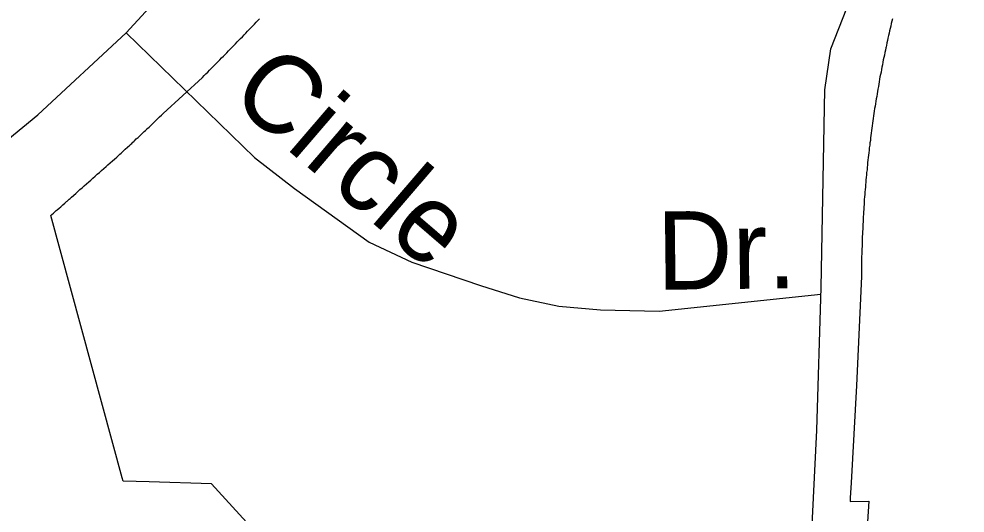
# Model space of a CAD drawing. Extents: x 2220236 to 2384410, y 720751 to 894131.
# Drawn here: x 2260204 to 2261352, y 796457 to 797056 of the extents above; entities that cross this region are included whole.
import ezdxf

# ---------------------------------------------------------------- set-up
doc = ezdxf.new("R2010")
doc.units = 0
doc.layers.add('Default', color=7, linetype='Continuous')

msp = doc.modelspace()

# ---------------------------------------------------------------- linework, layer by layer
at = {"layer": 'Default'}
for points in [[(2261043.7, 795303.1), (2261082.5, 795400.1), (2261117.7, 795544.7), (2261123.2, 795686), (2261141.5, 795942), (2261171.7, 796557.5), (2261177.1, 796730.3), (2261181.4, 796970), (2261189, 797019.7), (2261217.8, 797094.2), (2261264.1, 797211.4), (2261322.7, 797372.6), (2261433.7, 797580.1), (2261494.8, 797682.7), (2261593.6, 797803.5), (2261710.7, 797935.4), (2262807.9, 798986.4), (2263047.3, 799222.8), (2263332, 799502.2)], [(2259868.1, 796674.9), (2259963.3, 796734.4), (2260067.3, 796808.8), (2260227.1, 796939.7), (2260334.2, 797039.3), (2260423.3, 797136), (2260542.3, 797265.4), (2260625.5, 797372.5), (2260767.6, 797606.1), (2260863.2, 797768.6), (2260914.2, 797861.1), (2260950.9, 797954.3), (2261196.1, 798395.1), (2261231.2, 798441.3), (2261282.2, 798505)], [(2260286.2, 796855.9), (2260288.8, 796858.4), (2260291.5, 796860.6), (2260294, 796863), (2260296.8, 796865.2), (2260299.2, 796867.6), (2260302, 796869.9), (2260304.5, 796872.2), (2260307.2, 796874.6), (2260309.8, 796876.9), (2260312.2, 796879.2), (2260315, 796881.6), (2260317.5, 796883.8), (2260320.2, 796886.1), (2260323, 796888.5), (2260324.5, 796890), (2260325.5, 796890.9), (2260326.5, 796892), (2260328, 796893.2), (2260329, 796894.1), (2260331.2, 796896.2), (2260333.2, 796898), (2260335.8, 796900.4), (2260338.5, 796902.8), (2260340, 796904.3), (2260341, 796905.1), (2260342.2, 796906.4), (2260343.5, 796907.5), (2260344.2, 796908.3), (2260346.5, 796910.5), (2260348.8, 796912.3), (2260351.2, 796914.7), (2260353.8, 796917.1), (2260355.2, 796918.7), (2260356.2, 796919.5), (2260357.5, 796920.8), (2260358.8, 796921.9), (2260359.5, 796922.8), (2260362, 796924.8), (2260364, 796926.7), (2260366.5, 796929.1), (2260369, 796931.5), (2260370.5, 796933.2), (2260371.5, 796933.9), (2260372.8, 796935.2), (2260374, 796936.4), (2260374.8, 796937.3), (2260377, 796939.3), (2260379, 796941.2), (2260426.8, 796985.1), (2260429, 796987.4), (2260431, 796989.5), (2260433.2, 796991.6), (2260435.2, 796993.8), (2260437.5, 796995.9), (2260439.5, 796998.1), (2260441.8, 797000.2), (2260443.8, 797002.3), (2260446, 797004.4), (2260448, 797006.6), (2260450, 797008.7), (2260452.2, 797010.9), (2260454.2, 797013), (2260456.5, 797015.1), (2260458.5, 797017.3), (2260460.5, 797019.4), (2260462.8, 797021.6), (2260464.8, 797023.8), (2260466.8, 797025.9), (2260469, 797028.1), (2260471, 797030.2), (2260473, 797032.4), (2260475.2, 797034.5), (2260477.2, 797036.7), (2260479.2, 797038.8), (2260481.5, 797041), (2260483.5, 797043.2), (2260485.5, 797045.3), (2260487.8, 797047.5), (2260489.8, 797049.7), (2260491.8, 797051.9), (2260493.8, 797054.1), (2260496, 797056.2)], [(2260286.2, 796855.9), (2260288.8, 796858.4), (2260291.5, 796860.6), (2260294, 796863), (2260296.8, 796865.2), (2260299.2, 796867.6), (2260302, 796869.9), (2260304.5, 796872.2), (2260307.2, 796874.6), (2260309.8, 796876.9), (2260312.2, 796879.2), (2260315, 796881.6), (2260317.5, 796883.8), (2260320.2, 796886.1), (2260323, 796888.5), (2260324.5, 796890), (2260325.5, 796890.9), (2260326.5, 796892), (2260328, 796893.2), (2260329, 796894.1), (2260331.2, 796896.2), (2260333.2, 796898), (2260335.8, 796900.4), (2260338.5, 796902.8), (2260340, 796904.3), (2260341, 796905.1), (2260342.2, 796906.4), (2260343.5, 796907.5), (2260344.2, 796908.3), (2260346.5, 796910.5), (2260348.8, 796912.3), (2260351.2, 796914.7), (2260353.8, 796917.1), (2260355.2, 796918.7), (2260356.2, 796919.5), (2260357.5, 796920.8), (2260358.8, 796921.9), (2260359.5, 796922.8), (2260362, 796924.8), (2260364, 796926.7), (2260366.5, 796929.1), (2260369, 796931.5), (2260370.5, 796933.2), (2260371.5, 796933.9), (2260372.8, 796935.2), (2260374, 796936.4), (2260374.8, 796937.3), (2260377, 796939.3), (2260379, 796941.2), (2260426.8, 796985.1), (2260429, 796987.4), (2260431, 796989.5), (2260433.2, 796991.6), (2260435.2, 796993.8), (2260437.5, 796995.9), (2260439.5, 796998.1), (2260441.8, 797000.2), (2260443.8, 797002.3), (2260446, 797004.4), (2260448, 797006.6), (2260450, 797008.7), (2260452.2, 797010.9), (2260454.2, 797013), (2260456.5, 797015.1), (2260458.5, 797017.3), (2260460.5, 797019.4), (2260462.8, 797021.6), (2260464.8, 797023.8), (2260466.8, 797025.9), (2260469, 797028.1), (2260471, 797030.2), (2260473, 797032.4), (2260475.2, 797034.5), (2260477.2, 797036.7), (2260479.2, 797038.8), (2260481.5, 797041), (2260483.5, 797043.2), (2260485.5, 797045.3), (2260487.8, 797047.5), (2260489.8, 797049.7), (2260491.8, 797051.9), (2260493.8, 797054.1), (2260496, 797056.2)], [(2261263.5, 797056.2), (2261262.8, 797053.2), (2261262, 797050.3), (2261261.5, 797047.4), (2261260.8, 797044.5), (2261260, 797041.6), (2261259.5, 797038.6), (2261258.8, 797035.8), (2261258, 797032.8), (2261257.5, 797029.9), (2261256.8, 797026.9), (2261256.2, 797024), (2261255.8, 797022.3), (2261255.5, 797021.1), (2261255, 797018.1), (2261254.2, 797015.2), (2261253.8, 797012.2), (2261253.2, 797009.3), (2261252.5, 797006.4), (2261252, 797003.4), (2261251.5, 797000.5), (2261250.8, 796997.6), (2261250.2, 796994.6), (2261249.8, 796991.6), (2261249.2, 796988.7), (2261248.5, 796985.8), (2261248, 796982.8), (2261247.5, 796979.9), (2261247, 796976.9), (2261246.5, 796973.9), (2261246, 796971), (2261245.5, 796968), (2261245, 796965.1), (2261244.5, 796962.1), (2261244, 796959.1), (2261243.5, 796956.2), (2261243, 796953.2), (2261242.5, 796950.2), (2261242, 796947.3), (2261241.5, 796944.3), (2261241.2, 796941.4), (2261240.8, 796938.4), (2261240.2, 796935.4), (2261239.8, 796932.4), (2261239.5, 796929.5), (2261239, 796926.5), (2261238.5, 796923.6), (2261238.2, 796920.6), (2261237.8, 796917.6), (2261237.5, 796914.6), (2261237, 796911.7), (2261236.8, 796908.7), (2261236.2, 796905.7), (2261236, 796902.8), (2261235.5, 796899.8), (2261235.2, 796896.8), (2261234.8, 796893.8), (2261234.5, 796890.8), (2261234.2, 796887.8), (2261233.8, 796884.9), (2261233.5, 796881.9), (2261233.2, 796878.9), (2261233, 796875.9), (2261232.8, 796872.9), (2261232.2, 796869.9), (2261232, 796866.9), (2261231.8, 796863.9), (2261231.5, 796860.9), (2261231.2, 796858), (2261231, 796855), (2261230.8, 796852), (2261230.5, 796849), (2261230.2, 796846), (2261230, 796843), (2261229.8, 796840.1), (2261229.5, 796837.1), (2261229.2, 796834.1), (2261229.2, 796831.1), (2261229, 796828.1), (2261228.8, 796825.1), (2261228.5, 796822.1), (2261228.5, 796819.1), (2261228.2, 796816.1), (2261228, 796813.1), (2261228, 796810.1), (2261227.8, 796807.1), (2261227.5, 796804.1)], [(2261263.5, 797056.2), (2261262.8, 797053.2), (2261262, 797050.3), (2261261.5, 797047.4), (2261260.8, 797044.5), (2261260, 797041.6), (2261259.5, 797038.6), (2261258.8, 797035.8), (2261258, 797032.8), (2261257.5, 797029.9), (2261256.8, 797026.9), (2261256.2, 797024), (2261255.8, 797022.3), (2261255.5, 797021.1), (2261255, 797018.1), (2261254.2, 797015.2), (2261253.8, 797012.2), (2261253.2, 797009.3), (2261252.5, 797006.4), (2261252, 797003.4), (2261251.5, 797000.5), (2261250.8, 796997.6), (2261250.2, 796994.6), (2261249.8, 796991.6), (2261249.2, 796988.7), (2261248.5, 796985.8), (2261248, 796982.8), (2261247.5, 796979.9), (2261247, 796976.9), (2261246.5, 796973.9), (2261246, 796971), (2261245.5, 796968), (2261245, 796965.1), (2261244.5, 796962.1), (2261244, 796959.1), (2261243.5, 796956.2), (2261243, 796953.2), (2261242.5, 796950.2), (2261242, 796947.3), (2261241.5, 796944.3), (2261241.2, 796941.4), (2261240.8, 796938.4), (2261240.2, 796935.4), (2261239.8, 796932.4), (2261239.5, 796929.5), (2261239, 796926.5), (2261238.5, 796923.6), (2261238.2, 796920.6), (2261237.8, 796917.6), (2261237.5, 796914.6), (2261237, 796911.7), (2261236.8, 796908.7), (2261236.2, 796905.7), (2261236, 796902.8), (2261235.5, 796899.8), (2261235.2, 796896.8), (2261234.8, 796893.8), (2261234.5, 796890.8), (2261234.2, 796887.8), (2261233.8, 796884.9), (2261233.5, 796881.9), (2261233.2, 796878.9), (2261233, 796875.9), (2261232.8, 796872.9), (2261232.2, 796869.9), (2261232, 796866.9), (2261231.8, 796863.9), (2261231.5, 796860.9), (2261231.2, 796858), (2261231, 796855), (2261230.8, 796852), (2261230.5, 796849), (2261230.2, 796846), (2261230, 796843), (2261229.8, 796840.1), (2261229.5, 796837.1), (2261229.2, 796834.1), (2261229.2, 796831.1), (2261229, 796828.1), (2261228.8, 796825.1), (2261228.5, 796822.1), (2261228.5, 796819.1), (2261228.2, 796816.1), (2261228, 796813.1), (2261228, 796810.1), (2261227.8, 796807.1), (2261227.5, 796804.1)], [(2260334.2, 797039.3), (2260490, 796888), (2260538.2, 796850.4), (2260628.9, 796785.4), (2260680.5, 796761.2), (2260763.8, 796732.9), (2260811.3, 796718), (2260858.9, 796707.6), (2260909.4, 796703.2), (2260980.8, 796701.7), (2261176.9, 796722.4)], [(2260735.2, 796166.4), (2260437.8, 796492.2), (2260362.2, 796494.6), (2260330.8, 796495.6), (2260329.5, 796499.4), (2260242.8, 796817.6), (2260244.2, 796818.9), (2260246, 796820.5), (2260246.8, 796821.2), (2260248.2, 796822.4), (2260249.5, 796823.6), (2260250.5, 796824.4), (2260252.8, 796826.4), (2260254.8, 796828.2), (2260257.5, 796830.6), (2260260, 796832.8), (2260262, 796834.5), (2260262.8, 796835.1), (2260264, 796836.4), (2260265.2, 796837.4), (2260266.2, 796838.3), (2260268, 796839.8), (2260273, 796844.4), (2260275.8, 796846.7), (2260278.2, 796849.1), (2260281, 796851.3), (2260283.5, 796853.7), (2260286.2, 796855.9)], [(2260735.2, 796166.4), (2260437.8, 796492.2), (2260362.2, 796494.6), (2260330.8, 796495.6), (2260329.5, 796499.4), (2260242.8, 796817.6), (2260244.2, 796818.9), (2260246, 796820.5), (2260246.8, 796821.2), (2260248.2, 796822.4), (2260249.5, 796823.6), (2260250.5, 796824.4), (2260252.8, 796826.4), (2260254.8, 796828.2), (2260257.5, 796830.6), (2260260, 796832.8), (2260262, 796834.5), (2260262.8, 796835.1), (2260264, 796836.4), (2260265.2, 796837.4), (2260266.2, 796838.3), (2260268, 796839.8), (2260273, 796844.4), (2260275.8, 796846.7), (2260278.2, 796849.1), (2260281, 796851.3), (2260283.5, 796853.7), (2260286.2, 796855.9)], [(2261227.5, 796804.1), (2261227.5, 796801.1), (2261227.2, 796798.1), (2261227.2, 796795.1), (2261227, 796792.1), (2261227, 796789.1), (2261226.8, 796786.1), (2261226.8, 796783.1), (2261226.8, 796780.1), (2261226.5, 796777.1), (2261226.5, 796774.1), (2261226.5, 796771.1), (2261226.2, 796768.1), (2261226.2, 796765.1), (2261226.2, 796762.1), (2261226.2, 796759.1), (2261226.2, 796756.1), (2261226.2, 796753.1), (2261226, 796750.1), (2261226, 796747.1), (2261226, 796743.8), (2261220, 796611.4), (2261213.5, 796493.4), (2261212.2, 796475.4), (2261212.2, 796470.7), (2261234.8, 796471.2), (2261228.2, 796364.6)], [(2261227.5, 796804.1), (2261227.5, 796801.1), (2261227.2, 796798.1), (2261227.2, 796795.1), (2261227, 796792.1), (2261227, 796789.1), (2261226.8, 796786.1), (2261226.8, 796783.1), (2261226.8, 796780.1), (2261226.5, 796777.1), (2261226.5, 796774.1), (2261226.5, 796771.1), (2261226.2, 796768.1), (2261226.2, 796765.1), (2261226.2, 796762.1), (2261226.2, 796759.1), (2261226.2, 796756.1), (2261226.2, 796753.1), (2261226, 796750.1), (2261226, 796747.1), (2261226, 796743.8), (2261220, 796611.4), (2261213.5, 796493.4), (2261212.2, 796475.4), (2261212.2, 796470.7), (2261234.8, 796471.2), (2261228.2, 796364.6)]]:
    msp.add_lwpolyline(points, dxfattribs=at)

# ---------------------------------------------------------------- texts
for s, rotation, p in [('Circle', 319.3287, (2260456.6, 796960)), ('Dr.', 0.6571, (2260978.3, 796727.5))]:
    msp.add_text(s, height=95, rotation=rotation, dxfattribs=at).set_placement(p)

doc.saveas('drawing.dxf')
